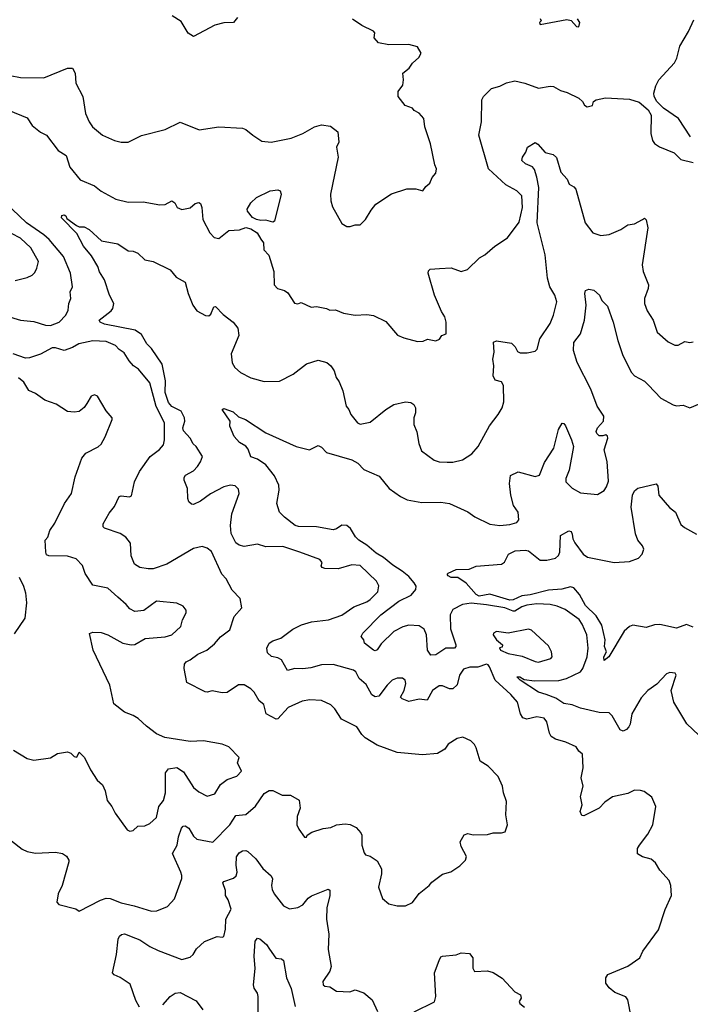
# Model space of a CAD drawing. Extents: x 1690054 to 1842981, y 782881 to 914114.
# Tile 660 of 693: x 1809971 to 1813957, y 893699 to 899552. Entities that reach past the tile are written whole.
import ezdxf

# ---------------------------------------------------------------- set-up
doc = ezdxf.new("R2010")
doc.units = 0

msp = doc.modelspace()

# ---------------------------------------------------------------- linework, layer by layer
at = {"layer": '0CON10XD'}
for points in [[(1809915, 899220), (1809975, 899208.2), (1810115, 899205.7), (1810255, 899264.2), (1810285, 899264), (1810300, 899235), (1810305.8, 899175), (1810345.8, 899095), (1810362, 898995), (1810384.3, 898944.3), (1810403.8, 898915), (1810463.3, 898865), (1810535, 898833.8), (1810573.9, 898823.9), (1810615, 898823.3), (1810695, 898863.8), (1810835, 898898.8), (1810925, 898944), (1811037.7, 898897.7), (1811155, 898915.6), (1811295, 898908), (1811315, 898900), (1811357.5, 898865), (1811410.5, 898830.5), (1811465.9, 898824.1), (1811585, 898848), (1811655, 898876), (1811724.4, 898915.6), (1811765, 898927.5), (1811819.1, 898919.1), (1811862.5, 898885), (1811868.8, 898825), (1811853.8, 898795), (1811864.3, 898735), (1811818.8, 898515), (1811821.2, 898475), (1811830.5, 898440.5), (1811885, 898340), (1811915, 898322.5), (1811935, 898322.5), (1811965, 898333.3), (1811995, 898332.5), (1812025.8, 898364.2), (1812059.7, 898420.3), (1812088.8, 898455), (1812182.1, 898517.9), (1812273, 898547), (1812325, 898546.7), (1812366.7, 898535), (1812385, 898560), (1812410, 898580), (1812423.8, 898615), (1812445, 898640), (1812447.8, 898665), (1812439.7, 898689.7), (1812412.5, 898815), (1812380, 898915), (1812373.8, 898965), (1812345, 898996.7), (1812315, 899012.5), (1812306.2, 899026.2), (1812262.3, 899042.3), (1812221.2, 899095), (1812220, 899125), (1812247.7, 899162.3), (1812252.9, 899195), (1812248, 899235), (1812286.2, 899265), (1812306.1, 899293.9), (1812343, 899327), (1812357, 899353), (1812335, 899390), (1812285, 899403.8), (1812165, 899403.3), (1812103.9, 899413.9), (1812077.5, 899445), (1812082.5, 899475), (1812073.3, 899485), (1812005, 899517.1), (1811950, 899555)], [(1811265, 899566.2), (1811242.5, 899535), (1811185, 899533.3), (1811130.6, 899519.4), (1811005, 899452), (1810972.1, 899472.1), (1810930.9, 899540.9), (1810876.7, 899575)], [(1813065, 899560), (1813070, 899545), (1813060, 899535), (1813064, 899524), (1813223, 899553), (1813248.3, 899548.3), (1813281.7, 899511.7), (1813295, 899510)], [(1813295, 899510), (1813300, 899535), (1813286.4, 899556.4)], [(1813957.5, 898855), (1813886.2, 898965), (1813797, 899027), (1813758, 899065), (1813742.5, 899095), (1813740, 899115), (1813751.5, 899158.5), (1813770, 899195), (1813864.2, 899295.8), (1813877.3, 899322.7), (1813894.2, 899395), (1813947.4, 899482.6), (1813978, 899552)], [(1809905, 899014), (1810015, 898968), (1810045, 898923.8), (1810094.3, 898884.3), (1810130, 898865), (1810200.8, 898775), (1810247.8, 898745), (1810269.5, 898675), (1810331.1, 898601.1), (1810415, 898564.6), (1810455, 898533.5), (1810542, 898485), (1810615, 898468.2), (1810705, 898469.4), (1810805, 898452), (1810835, 898454.2), (1810876.1, 898476.1), (1810894.1, 898464.1), (1810906.7, 898435), (1810935, 898423.3), (1810985, 898432.9), (1811015, 898459.2), (1811035, 898466), (1811045, 898460), (1811053.3, 898435), (1811060, 898365), (1811101.9, 898285), (1811126.8, 898256.8), (1811155, 898252.2), (1811215, 898298.7), (1811277.5, 898302.5), (1811315, 898317.7), (1811345, 898309.2), (1811382, 898285), (1811405, 898247.5), (1811420.8, 898225), (1811422, 898185), (1811451.7, 898151.7), (1811481.2, 898055), (1811484, 897975), (1811503.3, 897955), (1811545, 897942), (1811565, 897928.8), (1811605, 897867.5), (1811625, 897862.5), (1811645, 897870), (1811703.1, 897843.1), (1811735, 897846.2), (1811795, 897836), (1811815, 897825.8), (1811848.1, 897828.1), (1811895, 897806.7), (1811965, 897796), (1812035, 897800), (1812075, 897794.2), (1812147.9, 897757.9), (1812217.7, 897677.7), (1812255, 897660), (1812335, 897640), (1812369.3, 897640.7), (1812395, 897652.5), (1812445, 897643.3), (1812466.4, 897653.6), (1812480, 897675), (1812506.7, 897685), (1812505.9, 897754.1), (1812498.6, 897785), (1812477.9, 897817.9), (1812435.8, 897915), (1812398.8, 898045), (1812400.5, 898059.5), (1812410.8, 898069.2), (1812466.8, 898073.2), (1812535, 898076.5), (1812595, 898055.5), (1812633.7, 898066.3), (1812705, 898135.8), (1812735, 898154), (1812795, 898206.2), (1812870, 898255), (1812940.7, 898349.3), (1812960.6, 898435), (1812956.2, 898505), (1812925.3, 898535.3), (1812860.6, 898570.6), (1812757.1, 898665), (1812700.5, 898865), (1812715.6, 898945), (1812717.5, 899075), (1812728.6, 899095), (1812775, 899143.1), (1812825, 899157.5), (1812865, 899177.1), (1812915, 899189.6), (1812974.6, 899174.6), (1813055, 899145.6), (1813125, 899158), (1813145, 899154.3), (1813185, 899130.8), (1813225, 899119.2), (1813295, 899086.2), (1813316.4, 899066.4), (1813327.5, 899045), (1813345, 899033.3), (1813375, 899042.5), (1813382.5, 899065), (1813397.5, 899075), (1813453, 899087), (1813595, 899078.9), (1813652.6, 899062.6), (1813706.5, 899016.5), (1813724.3, 898985), (1813721.9, 898875), (1813732.5, 898835), (1813745, 898816.2), (1813775, 898796.2), (1813860.7, 898760.7), (1813900.5, 898720.5), (1813975, 898703.3)], [(1812512.3, 896922.3), (1812545, 896922.5), (1812602.5, 896935), (1812658.7, 896971.3), (1812695.8, 897015), (1812763, 897137), (1812815.7, 897205), (1812838.1, 897245), (1812848.7, 897281.3), (1812847.5, 897377.5), (1812835, 897398.8), (1812798.3, 897408.3), (1812785.6, 897435.6), (1812789.5, 897495), (1812784.4, 897535), (1812791.4, 897575), (1812787.5, 897635), (1812805, 897643.3), (1812895, 897628.6), (1812917.2, 897607.2), (1812930.5, 897580.5), (1812945, 897572.5), (1812987.9, 897572.1), (1813035, 897581.2), (1813046, 897594), (1813063.8, 897655), (1813125, 897746.7), (1813144.6, 897795.4), (1813164.5, 897875), (1813151.5, 897915), (1813122.3, 897965), (1813107.6, 898015), (1813095.3, 898154.7), (1813047.9, 898345), (1813057.1, 898555), (1813045.7, 898615.7), (1813030.8, 898660.8), (1813018.3, 898678.3), (1812976.7, 898695), (1812956.7, 898715), (1812960, 898735), (1812980, 898765), (1812990, 898795), (1813035, 898822.5), (1813051.7, 898811.7), (1813095, 898762.5), (1813141.4, 898751.4), (1813162.3, 898732.3), (1813186.7, 898645), (1813225, 898604), (1813238, 898575), (1813265, 898559.1), (1813276.1, 898545), (1813332.9, 898345), (1813378.1, 898285), (1813425, 898268.8), (1813475, 898275.6), (1813544.6, 898305.4), (1813585, 898332.9), (1813625, 898338.8), (1813673.8, 898365), (1813685, 898372.5), (1813695, 898362.5), (1813703.8, 898315), (1813670.8, 898095), (1813677.1, 898055), (1813708.6, 897975), (1813706.7, 897953.3), (1813685.7, 897895), (1813684.3, 897865), (1813700.7, 897820.7), (1813737.1, 897765), (1813760.8, 897695), (1813825, 897638), (1813865, 897618), (1813885, 897618), (1813925, 897638.9), (1813955, 897633.1), (1813973.6, 897636.4)], [(1811475, 898349.5), (1811435, 898360.6), (1811405, 898357.8), (1811378.8, 898365), (1811355, 898376.7), (1811325, 898413.3), (1811323.6, 898425), (1811345, 898464.4), (1811379.1, 898495), (1811460.6, 898535), (1811505, 898540.3), (1811520, 898535), (1811525.3, 898515), (1811485, 898354.4), (1811475, 898349.5)], [(1809891.7, 897791.7), (1809975, 897765.7), (1810055, 897758.5), (1810125, 897736.2), (1810155, 897733.9), (1810205, 897753.1), (1810245.4, 897795), (1810260, 897825), (1810262.5, 897865), (1810275.4, 897895), (1810271.1, 897935), (1810284.5, 897965), (1810273.8, 898045), (1810230.9, 898145), (1810147.1, 898245), (1810115, 898273.9), (1810011.8, 898345), (1809884.5, 898465)], [(1813606.7, 893625), (1813586.2, 893725), (1813575, 893743.3), (1813507.9, 893767.9), (1813475, 893796.2), (1813456, 893825), (1813454.2, 893855.8), (1813467.5, 893875), (1813585, 893925.6), (1813658, 893975), (1813676, 894015), (1813768.3, 894141.7), (1813808.3, 894261.7), (1813846, 894345), (1813842, 894405), (1813832, 894435), (1813777, 894497), (1813750.3, 894540.3), (1813725, 894560.8), (1813672.5, 894575), (1813642.9, 894592.9), (1813644.3, 894625), (1813654.6, 894645.4), (1813705, 894710), (1813734, 894765), (1813753.3, 894875), (1813729.3, 894929.3), (1813683.6, 894963.6), (1813660.7, 894970.7), (1813625, 894971.2), (1813585, 894952), (1813495, 894931.2), (1813448.7, 894901.3), (1813415.5, 894864.5), (1813325, 894818.8), (1813311.7, 894821.7), (1813302, 894845), (1813314.2, 894885), (1813304.5, 894935), (1813319.6, 894995), (1813309.5, 895045), (1813320, 895105), (1813316.2, 895185), (1813295, 895203.3), (1813279.2, 895229.2), (1813217.3, 895257.3), (1813155, 895274), (1813131.1, 895291.1), (1813120.4, 895310.4), (1813105, 895378.8), (1813088.8, 895398.8), (1813045, 895408.5), (1812985, 895394.4), (1812962.6, 895402.6), (1812948.2, 895425), (1812929.4, 895495), (1812891.1, 895541.1), (1812797.5, 895625), (1812764.3, 895705), (1812755, 895717.5), (1812745, 895720), (1812695, 895702.5), (1812647.5, 895702.5), (1812609.3, 895690.7), (1812585, 895656.2), (1812571.8, 895598.2), (1812546, 895575), (1812525, 895574.5), (1812485, 895591.2), (1812465, 895592.5), (1812425, 895564.4), (1812393.7, 895506.3), (1812345, 895513.5), (1812285, 895499.7), (1812244.2, 895514.2), (1812235.5, 895525), (1812256.9, 895565), (1812265.8, 895605), (1812263.3, 895625), (1812247.3, 895637.3), (1812215, 895637.5), (1812185, 895625.6), (1812155, 895596.5), (1812105, 895530), (1812085, 895526.5), (1812065, 895538.5), (1812030.1, 895600.1), (1811988.9, 895635), (1811968.6, 895675), (1811955, 895685.7), (1811835, 895718.9), (1811765, 895717.1), (1811701.3, 895698.7), (1811655, 895692.1), (1811605.8, 895694.2), (1811563.8, 895683.8), (1811527.5, 895747.5), (1811505, 895759.2), (1811467, 895767), (1811445, 895788), (1811440.9, 895815), (1811454.5, 895845), (1811475, 895860), (1811524, 895875), (1811595, 895928.8), (1811645.3, 895954.7), (1811705, 895972.5), (1811805.8, 895984.2), (1811885, 896012.2), (1811957.9, 896062.1), (1812035, 896091.1), (1812055, 896104.4), (1812099.7, 896150.3), (1812105.8, 896185.8), (1812092, 896215), (1811995, 896307.5), (1811945, 896312), (1811865, 896288.5), (1811785, 896290), (1811770, 896295), (1811762.5, 896305), (1811770, 896325), (1811755, 896344), (1811636.1, 896386.1), (1811535, 896420), (1811435, 896419.1), (1811385, 896434.4), (1811305, 896420.5), (1811275, 896428.6), (1811255, 896442.9), (1811227.4, 896497.4), (1811223.5, 896545), (1811232.4, 896615), (1811276.6, 896735), (1811271.6, 896761.6), (1811251.1, 896781.1), (1811225, 896785.9), (1811185, 896774.1), (1811105.9, 896734.1), (1811045, 896690), (1811005, 896670.8), (1810991.4, 896671.4), (1810976.2, 896685), (1810970, 896705), (1810967.8, 896765), (1810948.6, 896815), (1810948.8, 896831.2), (1810956.7, 896845), (1811005, 896871.1), (1811028.9, 896895), (1811046.6, 896923.4), (1811056.9, 896955), (1811020.8, 897015), (1811001.5, 897031.5), (1810983.5, 897065), (1810945, 897107.1), (1810940, 897125), (1810952.9, 897165), (1810950.9, 897185), (1810930.8, 897225), (1810875, 897252.6), (1810855, 897277.1), (1810834.9, 897334.9), (1810837, 897405), (1810817.8, 897505), (1810755, 897597.5), (1810726.4, 897625), (1810695, 897681.2), (1810656.9, 897706.9), (1810475, 897742), (1810450, 897755), (1810443.8, 897765), (1810515, 897821.2), (1810524, 897835), (1810530, 897865), (1810504.3, 897915), (1810476, 898006), (1810445, 898052.5), (1810436, 898085), (1810398.2, 898148.2), (1810351.4, 898205), (1810311.3, 898281.3), (1810220, 898375), (1810222.3, 898387.7), (1810235, 898392.5), (1810245, 898386.7), (1810250.8, 898370.8), (1810308.8, 898328.8), (1810325, 898321.2), (1810355, 898320), (1810385, 898304), (1810458.3, 898238.3), (1810555, 898220), (1810615, 898178.8), (1810645.6, 898175.6), (1810673.6, 898163.6), (1810714.1, 898124.1), (1810765, 898115.6), (1810865.5, 898065.5), (1810901.1, 898021.1), (1810955, 897991.2), (1810972.2, 897925), (1810999.4, 897855), (1811025, 897822.2), (1811075, 897794.2), (1811095, 897792), (1811107.8, 897802.2), (1811124.4, 897845.6), (1811135, 897846.2), (1811179.8, 897799.8), (1811240, 897755), (1811268, 897718), (1811274.4, 897675), (1811228.9, 897565), (1811235, 897512.5), (1811250.8, 897485), (1811284.3, 897455), (1811345, 897422.7), (1811425, 897401.4), (1811515, 897404.2), (1811596, 897445), (1811675, 897505.8), (1811745, 897528.6), (1811796.7, 897515), (1811821.2, 897495), (1811840, 897465), (1811852, 897425), (1811869.5, 897399.5), (1811892.2, 897345), (1811912.5, 897255), (1811928.1, 897235), (1811939.2, 897205), (1811978.8, 897155), (1811995, 897148), (1812055, 897158.9), (1812146.9, 897235), (1812195, 897264.5), (1812265, 897280), (1812295.6, 897275.6), (1812314.2, 897264.2), (1812324.2, 897244.2), (1812324.2, 897215), (1812314, 897185), (1812314, 897145), (1812332.3, 897102.3), (1812343.4, 897033.4), (1812359.1, 896989.1), (1812435, 896934.3), (1812465, 896924.3), (1812512.3, 896922.3)], [(1809945, 898001.2), (1810015, 898018.8), (1810046.1, 898033.9), (1810060.7, 898049.3), (1810073.3, 898075), (1810082, 898115), (1810037.1, 898195), (1809975, 898253.3), (1809868.9, 898308.9)], [(1811312.5, 897175), (1811435, 897096.9), (1811615, 897014.4), (1811694.2, 896995.8), (1811745, 897021.2), (1811765, 897010), (1811795, 896979.2), (1811945, 896935.6), (1811981.2, 896915), (1812017.7, 896877.7), (1812107.6, 896837.6), (1812168, 896765), (1812235, 896717.1), (1812275, 896698.1), (1812361.3, 896681.3), (1812475, 896683.3), (1812525, 896676.9), (1812635, 896625.8), (1812675.8, 896595.8), (1812765, 896552.5), (1812825, 896544.4), (1812885, 896551.9), (1812926.9, 896563.1), (1812938.3, 896578.3), (1812934.4, 896625), (1812907.3, 896665), (1812891.2, 896725), (1812883.3, 896795), (1812888.3, 896841.7), (1812935, 896863.3), (1813035, 896836.2), (1813061.2, 896845), (1813090.9, 896919.1), (1813145.3, 897004.7), (1813174.5, 897115), (1813195, 897153.3), (1813205, 897152.5), (1813215, 897137.5), (1813251.9, 897055), (1813262.2, 897015), (1813236.5, 896875), (1813216.5, 896825), (1813217.8, 896805), (1813255, 896766.9), (1813305, 896739.4), (1813405, 896730), (1813445, 896753.3), (1813460, 896775), (1813470.5, 896809.5), (1813463.1, 896925), (1813445.7, 896995), (1813467.1, 897065), (1813465, 897076.7), (1813455, 897084), (1813437.3, 897077.3), (1813415, 897078.9), (1813401.9, 897091.9), (1813398.4, 897105), (1813406.4, 897125), (1813442.1, 897165), (1813442.9, 897195), (1813404.6, 897255), (1813366.2, 897355), (1813285.3, 897515), (1813263.3, 897585), (1813265, 897632.5), (1813303.8, 897685), (1813328.6, 897765), (1813339.2, 897855), (1813330.8, 897925), (1813335, 897942.5), (1813355, 897950), (1813383.6, 897943.6), (1813418, 897915), (1813432.2, 897882.2), (1813465, 897848.8), (1813498.5, 897755), (1813525.8, 897644.2), (1813556.2, 897556.2), (1813607.5, 897455), (1813625, 897435.8), (1813685, 897402.9), (1813709.1, 897379.1), (1813781.4, 897301.4), (1813855, 897263.3), (1813875, 897256.7), (1813915, 897261.4), (1813955, 897244.2), (1814015, 897270)], [(1809921.5, 894671.5), (1809985, 894620), (1810015, 894606.5), (1810065, 894597.9), (1810183.8, 894603.8), (1810225, 894594.5), (1810248.5, 894578.5), (1810264.2, 894555), (1810264, 894545), (1810224, 894405), (1810200, 894355), (1810192.5, 894305), (1810203, 894293), (1810305, 894266.2), (1810325, 894253.3), (1810451.5, 894318.5), (1810485, 894329.4), (1810508, 894328), (1810575, 894302.5), (1810652.5, 894285), (1810755, 894251.4), (1810785.7, 894254.3), (1810850.5, 894279.5), (1810891.2, 894325), (1810934.3, 894445.7), (1810935.5, 894465), (1810928.2, 894485), (1810879.1, 894595), (1810907.2, 894645), (1810914.2, 894695), (1810932.2, 894745), (1810942.7, 894757.3), (1810955, 894760), (1810976.7, 894746.7), (1811005, 894697.5), (1811025, 894680), (1811118.3, 894661.7), (1811221.1, 894765), (1811255, 894820.8), (1811315, 894827.8), (1811373.1, 894876.9), (1811425, 894952.9), (1811455, 894969.1), (1811475, 894970), (1811532.1, 894942.1), (1811581.4, 894941.4), (1811632.5, 894912.5), (1811637.5, 894865), (1811621.2, 894815), (1811618.8, 894765), (1811629.5, 894739.5), (1811665, 894692.5), (1811675, 894692.5), (1811680, 894705), (1811707, 894723), (1811775, 894743.3), (1811820.5, 894749.5), (1811855, 894766), (1811905, 894771.4), (1811935, 894767.1), (1811970.5, 894750.5), (1811998.7, 894718.7), (1812004.2, 894705), (1812005.6, 894645), (1812018.3, 894598.3), (1812026.4, 894586.4), (1812055, 894578.8), (1812095, 894551.2), (1812122, 894505), (1812122.5, 894475), (1812104, 894395), (1812127.7, 894327.7), (1812165, 894296.2), (1812215, 894283.8), (1812265, 894283.3), (1812305, 894303.3), (1812345, 894358), (1812405.6, 894404.4), (1812420, 894425), (1812485, 894473.3), (1812533.6, 894486.4), (1812587.3, 894522.7), (1812621.2, 894555), (1812627, 894577), (1812595, 894637.5), (1812588.8, 894665), (1812613.9, 894706.1), (1812635, 894713.3), (1812666.4, 894706.4), (1812751.7, 894708.3), (1812785, 894718.8), (1812835, 894718.8), (1812857.5, 894725), (1812870, 894765), (1812860, 894825), (1812863.8, 894905), (1812846.2, 894955), (1812841.2, 894995), (1812815, 895052.5), (1812755, 895113.8), (1812707.5, 895145), (1812683.9, 895223.9), (1812675, 895242.5), (1812652.5, 895265), (1812605, 895286.2), (1812572, 895278), (1812517.5, 895245), (1812497.5, 895215), (1812455, 895190), (1812365, 895182.5), (1812215, 895195.8), (1812095, 895240), (1812025, 895282.5), (1812005, 895302), (1811975, 895348), (1811884.6, 895394.6), (1811844.3, 895454.3), (1811819.7, 895479.7), (1811765, 895504), (1811695, 895508.1), (1811649.7, 895500.3), (1811566.8, 895463.2), (1811505, 895395.7), (1811495, 895392.9), (1811436.2, 895426.2), (1811421.7, 895481.7), (1811395, 895502.5), (1811365, 895553.8), (1811345, 895574), (1811305, 895597.5), (1811272.4, 895597.6), (1811205, 895552.5), (1811175, 895550.6), (1811115, 895562), (1811085, 895554), (1811073.3, 895556.7), (1810965, 895612.5), (1810948.6, 895695), (1810950, 895720), (1810961.2, 895735), (1810985, 895745.7), (1811029.1, 895780.9), (1811084.3, 895805), (1811128.7, 895841.3), (1811165, 895882.5), (1811220, 895925), (1811245.6, 896005), (1811292, 896055), (1811281.2, 896111.2), (1811235, 896161.2), (1811198, 896228), (1811172.5, 896255), (1811111.1, 896391.1), (1811085, 896410.8), (1811055, 896420), (1811005, 896408), (1810845.3, 896314.7), (1810765, 896288.2), (1810735, 896287.6), (1810684.7, 896294.7), (1810652.9, 896315), (1810634.2, 896365.8), (1810629.7, 896439.7), (1810601.2, 896475), (1810568.3, 896498.3), (1810475, 896529.2), (1810468.1, 896538.1), (1810467.8, 896555), (1810502.2, 896617.8), (1810535, 896658.8), (1810563.3, 896716.7), (1810575, 896721.4), (1810623.6, 896716.4), (1810635, 896722.5), (1810652.9, 896805), (1810683, 896867), (1810745.8, 896955), (1810803.1, 896996.9), (1810825.4, 897024.6), (1810832.5, 897055), (1810831.5, 897155), (1810782, 897252), (1810744.3, 897394.3), (1810678.1, 897475), (1810647.1, 897495), (1810621.4, 897525), (1810592.1, 897572.1), (1810562.1, 897592.1), (1810541.2, 897615), (1810485, 897639.2), (1810405, 897642.7), (1810350.5, 897630.5), (1810323.3, 897625), (1810285, 897603.3), (1810235, 897586.2), (1810185, 897601.4), (1810165, 897600.5), (1810095, 897564.4), (1810029, 897541), (1810005, 897539.6), (1809931.9, 897565)], [(1810645, 894731.2), (1810672.8, 894757.2), (1810715, 894760.6), (1810745, 894772.9), (1810785, 894810), (1810797.5, 894875), (1810825, 894911.2), (1810838.8, 894955), (1810838, 895075), (1810855, 895098.8), (1810905, 895105.8), (1810945, 895080.8), (1811005, 894986.9), (1811035, 894962), (1811085, 894936.2), (1811130.3, 894949.7), (1811164.5, 895005.5), (1811205, 895035.7), (1811262.5, 895055), (1811288.8, 895085), (1811266.7, 895135), (1811275.9, 895165.9), (1811215, 895230), (1811175, 895246), (1811064.2, 895265.8), (1810985, 895261.4), (1810834.4, 895284.4), (1810785, 895305.8), (1810725, 895352), (1810675, 895398), (1810645, 895416), (1810593.3, 895435), (1810530, 895485), (1810506.2, 895595), (1810408, 895805), (1810386.7, 895903.3), (1810405, 895911.2), (1810455, 895908.8), (1810495, 895896), (1810585, 895845.6), (1810634.1, 895835.9), (1810655, 895838), (1810717.3, 895872.7), (1810835, 895883.1), (1810875, 895895.7), (1810929.2, 895945), (1810939.2, 895985), (1810960.8, 896025), (1810961.2, 896041.2), (1810943.8, 896065), (1810905, 896084.3), (1810785, 896095.6), (1810709.5, 896040.5), (1810655, 896033.8), (1810625, 896050), (1810605, 896075.8), (1810555, 896120), (1810495, 896172.9), (1810405, 896190), (1810360.3, 896260.3), (1810345, 896308), (1810306.7, 896346.7), (1810255, 896362.9), (1810144.5, 896364.5), (1810131.1, 896371.1), (1810125.7, 896385.7), (1810122.7, 896457.3), (1810138.8, 896475), (1810150, 896515), (1810180.3, 896559.7), (1810238, 896675), (1810279.2, 896735), (1810301.9, 896835), (1810340, 896945), (1810365, 896976), (1810437.4, 897012.6), (1810455, 897028), (1810478.6, 897071.4), (1810520, 897175), (1810520, 897185), (1810486, 897226), (1810433.3, 897315), (1810415, 897322), (1810396.7, 897315), (1810369.7, 897270.3), (1810355, 897246.7), (1810325, 897223.8), (1810295, 897218), (1810255, 897222), (1810187, 897267), (1810120.7, 897290.7), (1810065, 897330.8), (1810025, 897348), (1809995, 897398), (1809963.2, 897423.2)], [(1814044.5, 895265), (1813936.5, 895366.5), (1813860.3, 895495), (1813844.4, 895565), (1813873.8, 895655), (1813867.1, 895667.1), (1813835, 895671.4), (1813815, 895662.5), (1813757.6, 895602.4), (1813705, 895564.2), (1813665, 895520.8), (1813610.5, 895425), (1813599.4, 895365), (1813591.1, 895348.9), (1813578.3, 895331.7), (1813557.3, 895322.7), (1813541.1, 895331.1), (1813493.1, 895413.1), (1813475, 895432.1), (1813415, 895434.3), (1813305, 895459.3), (1813255, 895480), (1813205, 895486.5), (1813158.3, 895518.3), (1813100.2, 895539.8), (1813055, 895554.5), (1812946.2, 895625), (1812926.7, 895645), (1812943.3, 895645), (1812969.5, 895629.5), (1813031, 895621), (1813175, 895623.2), (1813221.9, 895635), (1813304.6, 895675), (1813317.9, 895695), (1813343.4, 895765), (1813349.3, 895815), (1813342.8, 895895), (1813315, 895959.2), (1813295.7, 895985.7), (1813212.5, 896045), (1813166.3, 896066.4), (1813125, 896075.3), (1813045, 896080), (1812985, 896071.7), (1812955, 896062.4), (1812915, 896036.2), (1812905, 896036.2), (1812855, 896055.5), (1812745, 896074), (1812655, 896083.9), (1812603.9, 896076.1), (1812545.5, 896045), (1812530.4, 896015), (1812531.7, 895931.7), (1812564.5, 895835), (1812564.3, 895825), (1812555, 895815.7), (1812504, 895816), (1812445, 895777.1), (1812415, 895774.3), (1812394.5, 895805), (1812388.9, 895895), (1812375, 895929.2), (1812345, 895949.2), (1812285, 895952.5), (1812248, 895942), (1812194.8, 895915.2), (1812119.1, 895840.9), (1812095, 895806), (1812085, 895800.8), (1812075, 895804.3), (1812021.2, 895845), (1812016.2, 895865), (1812001.2, 895885), (1812010, 895905), (1812117.9, 896015), (1812225.2, 896094.8), (1812298.4, 896131.6), (1812326.7, 896165), (1812327.1, 896185), (1812316.8, 896205), (1812285, 896241.4), (1812245, 896274.3), (1812188.4, 896308.4), (1812134.6, 896355), (1812090.5, 896380.5), (1812035, 896427.5), (1811987.9, 896457.9), (1811967.6, 896477.6), (1811938.3, 896528.3), (1811915.2, 896545.2), (1811885, 896547.5), (1811855, 896524.6), (1811835, 896519.2), (1811735, 896537.2), (1811628.6, 896538.6), (1811608, 896545), (1811545, 896594.2), (1811516.2, 896625), (1811498.8, 896675), (1811514, 896755), (1811510.8, 896785), (1811485, 896840), (1811434, 896905), (1811385, 896939.2), (1811344.3, 896954.3), (1811329.1, 896999.1), (1811315, 897016), (1811278.3, 897038.3), (1811246, 897075), (1811220, 897135), (1811222.5, 897165), (1811173.8, 897235), (1811185, 897240), (1811240.2, 897220.2), (1811272.2, 897192.2), (1811312.5, 897175)], [(1813975, 895941.6), (1813935, 895957.6), (1813875, 895934.4), (1813776.2, 895956.2), (1813744.8, 895955.2), (1813695, 895939.2), (1813615, 895952.9), (1813595, 895945.7), (1813565, 895916.2), (1813472, 895765), (1813445, 895743.3), (1813443.3, 895765), (1813458.8, 895795), (1813447.8, 895825), (1813452.1, 895865), (1813432.3, 895952.3), (1813398.1, 896008.1), (1813335, 896070), (1813299.1, 896135), (1813264.8, 896174.8), (1813245, 896180), (1813193.1, 896166.9), (1813115, 896161.6), (1813005, 896132.4), (1812955, 896126.6), (1812905, 896103.1), (1812885, 896101.5), (1812766.5, 896136.5), (1812702.5, 896125), (1812685.3, 896135), (1812625, 896202.5), (1812575, 896236), (1812535, 896236.2), (1812517.5, 896245), (1812512.5, 896255), (1812517.5, 896262.5), (1812565, 896283.3), (1812643.6, 896286.4), (1812685, 896303.3), (1812834.1, 896315.9), (1812852.3, 896327.7), (1812876, 896375), (1812916.2, 896393.8), (1812975, 896398.5), (1812994.6, 896394.6), (1813065, 896339.4), (1813105, 896340), (1813155, 896351.5), (1813174.1, 896365.9), (1813182.6, 896387.4), (1813186, 896485), (1813235, 896513.3), (1813249.2, 896509.2), (1813254.1, 896494.1), (1813258.6, 896465), (1813271.5, 896441.5), (1813320.6, 896375), (1813347.1, 896357.1), (1813505.4, 896324.6), (1813595, 896330.5), (1813649.6, 896350.4), (1813671.1, 896375), (1813680.5, 896405), (1813673.1, 896425), (1813645, 896458.2), (1813631.3, 896495), (1813605.8, 896655), (1813613.6, 896725), (1813625, 896750.5), (1813645, 896767.9), (1813753.8, 896793.8), (1813765, 896780), (1813770, 896725), (1813833, 896653), (1813868.8, 896625), (1813900.7, 896550.7), (1813922.6, 896532.6), (1813995, 896494.2)], [(1809968.8, 896238.8), (1809993.6, 896185), (1810005.6, 896145), (1810012, 896085), (1810002, 895995), (1809937.9, 895902.1)], [(1813055, 895733.1), (1813128.8, 895755), (1813135.8, 895765), (1813132.5, 895795), (1813115, 895830), (1813013.8, 895923.8), (1812995, 895928), (1812875, 895905.6), (1812805.9, 895914.1), (1812786.7, 895905), (1812786.2, 895895), (1812806.2, 895865), (1812840, 895835), (1812838.3, 895821.7), (1812823, 895817), (1812830, 895805), (1812875, 895784.2), (1812958.5, 895768.5), (1813035, 895735.8), (1813055, 895733.1)], [(1809935, 895210), (1810015, 895160), (1810055, 895150), (1810155, 895163.3), (1810195, 895190), (1810255, 895200), (1810275, 895192.5), (1810295, 895172.5), (1810311.7, 895168.3), (1810325, 895197.5), (1810355.8, 895165), (1810391.7, 895091.7), (1810431.3, 895031.3), (1810462.7, 895002.7), (1810478.3, 894968.3), (1810490.9, 894910.9), (1810518.8, 894875), (1810538.8, 894835), (1810610, 894735), (1810625, 894728), (1810645, 894731.2)], [(1810682.6, 893682.6), (1810660.8, 893720.8), (1810628.6, 893818.6), (1810567.9, 893857.9), (1810532.9, 893872.9), (1810521.9, 893885), (1810546.2, 893995), (1810557.3, 894085), (1810565, 894103.1), (1810575.9, 894114.1), (1810595, 894117.5), (1810658.8, 894091.2), (1810685, 894082.2), (1810745, 894041.8), (1810795, 894017.6), (1810935, 893964.5), (1810985, 893978.6), (1811002.9, 893995), (1811022.2, 894027.8), (1811068.8, 894071.2), (1811145, 894100.8), (1811175, 894097.5), (1811185, 894102.5), (1811193.9, 894146.1), (1811195.8, 894205), (1811228.8, 894265), (1811210.7, 894320.7), (1811194.4, 894345), (1811193.5, 894375), (1811178.3, 894421.7), (1811185, 894428.9), (1811242.2, 894447.8), (1811258.1, 894461.9), (1811264.6, 894485), (1811257.3, 894525), (1811260, 894575), (1811275, 894600), (1811295, 894612), (1811315, 894613.8), (1811327, 894607), (1811375, 894562.9), (1811416.7, 894506.7), (1811465, 894463.1), (1811473.1, 894445), (1811467.7, 894405), (1811471.7, 894381.7), (1811484.6, 894354.6), (1811538.6, 894285), (1811575, 894266.5), (1811624, 894274), (1811655, 894289.4), (1811685, 894328.8), (1811705, 894343.8), (1811805, 894383.3), (1811815, 894377.5), (1811814, 894344), (1811796.7, 894275), (1811795.7, 894205.7), (1811809.4, 894115), (1811804.3, 894024.3), (1811822.9, 893922.9), (1811814.5, 893895), (1811772.5, 893835), (1811774.2, 893815), (1811785.7, 893805.7), (1811815, 893802.5), (1811855, 893776.2), (1811933, 893773), (1811965, 893783.8), (1812017, 893767), (1812066.2, 893725), (1812098.8, 893655)], [(1811389.4, 893625), (1811389.4, 893745), (1811384, 893765), (1811364.1, 893795), (1811360, 893815), (1811370.8, 893910.8), (1811365.3, 893985), (1811370, 894075), (1811385, 894092.5), (1811398.3, 894088.3), (1811438.8, 894055), (1811455.6, 894025.6), (1811493.8, 893973.8), (1811528.1, 893968.1), (1811540, 893960), (1811556.3, 893856.3), (1811585, 893793.3), (1811608.9, 893685)], [(1812315, 893653.8), (1812435.9, 893714.1), (1812444.2, 893745), (1812437.5, 893885), (1812465, 893960), (1812475, 893981.2), (1812485, 893985.8), (1812565, 893992.5), (1812595, 894004), (1812645, 894000), (1812663.8, 893975), (1812664.2, 893914.2), (1812675, 893893.3), (1812752.7, 893897.3), (1812785, 893887.5), (1812838.8, 893855), (1812915, 893773.3), (1812947.5, 893755), (1812952.5, 893735), (1812940, 893715), (1812944.1, 893704.1), (1812971.7, 893681.7)], [(1810822.2, 893695), (1810866.2, 893745), (1810895, 893764.6), (1810925, 893768.2), (1811019.8, 893719.8), (1811059.2, 893665)]]:
    msp.add_lwpolyline(points, dxfattribs=at)

doc.saveas('drawing.dxf')
